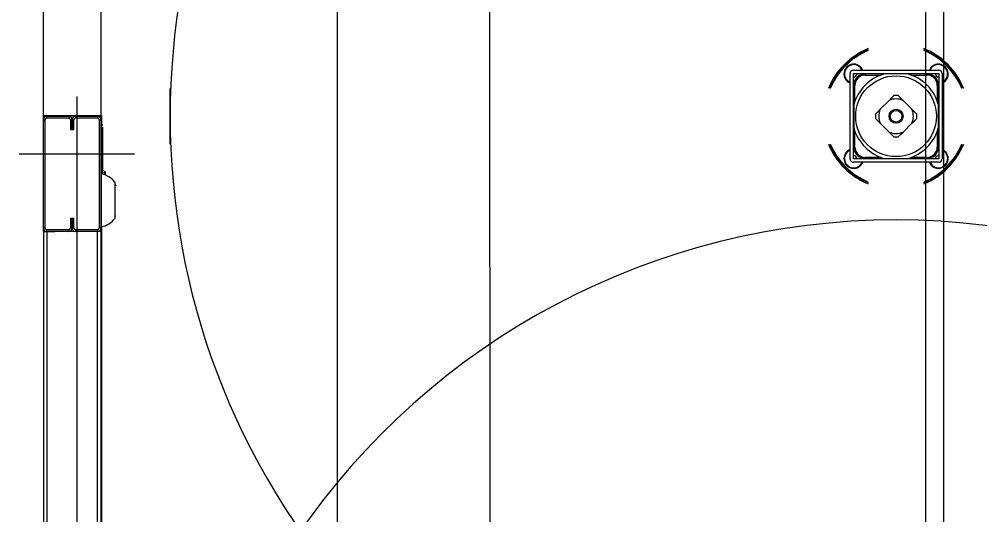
# Model space of a CAD drawing. Extents: x -264205 to -263659, y -1242401 to -1242060.
# Drawn here: x -263795.805 to -263795.013, y -1242206.369 to -1242205.961 of the extents above; entities that cross this region are included whole.
import ezdxf

# ---------------------------------------------------------------- set-up
doc = ezdxf.new("R2010")
doc.units = 0
for name, color, linetype in [('KFA_SO_10-1_PLACHTY', 7, 'Continuous'), ('KFA_SO_10-1_STRECHY', 7, 'Continuous'), ('KFA_SO_10-1_TRIBUNA_C_OBVOD', 7, 'Continuous'), ('OSI_STAVBY_KFA', 7, 'Continuous'), ('SITUACIA_DSP_2D', 7, 'Continuous')]:
    doc.layers.add(name, color=color, linetype=linetype)

msp = doc.modelspace()

# ---------------------------------------------------------------- linework, layer by layer
at = {"layer": 'KFA_SO_10-1_PLACHTY'}
msp.add_lwpolyline([(-263795.396, -1242226.823), (-263795.427, -1242195.892), (-263795.456, -1242167.905), (-263795.427, -1242160.909), (-263795.402, -1242132.887), (-263795.428, -1242101.98)], dxfattribs=at)
at = {"layer": 'KFA_SO_10-1_STRECHY'}
msp.add_line((-263795.734, -1242227.196), (-263795.754, -1242101.588), dxfattribs=at)
at = {"layer": 'KFA_SO_10-1_TRIBUNA_C_OBVOD'}
msp.add_lwpolyline([(-263795.284, -1242101.267), (-263795.051, -1242101.819), (-263795.059, -1242226.991), (-263795.286, -1242227.548)], dxfattribs=at)
at = {"layer": 'OSI_STAVBY_KFA'}
msp.add_line((-263795.54279, -1242083.23724), (-263795.54279, -1242246.70724), dxfattribs=at)
at = {"layer": 'SITUACIA_DSP_2D'}
for p, q in [((-263795.04279, -1242101.76909), (-263795.04281, -1242226.99542)), ((-263795.7849, -1242206.04016), (-263795.7849, -1242205.526)), ((-263795.1199, -1242206.07578), (-263795.1199, -1242206.00548)), ((-263795.11705, -1242206.00263), (-263795.04675, -1242206.00263)), ((-263795.11705, -1242206.00548), (-263795.04675, -1242206.00548)), ((-263795.11705, -1242206.07578), (-263795.11705, -1242206.00548)), ((-263795.1157, -1242206.0082), (-263795.1141, -1242206.00597)), ((-263795.1141, -1242206.00597), (-263795.11433, -1242206.00548)), ((-263795.10924, -1242206.00548), (-263795.10924, -1242206.00592)), ((-263795.10876, -1242206.00583), (-263795.10876, -1242206.00548)), ((-263795.10731, -1242206.00572), (-263795.10731, -1242206.00667)), ((-263795.09144, -1242206.00572), (-263795.10731, -1242206.00572)), ((-263795.08557, -1242206.00572), (-263795.09127, -1242206.00572)), ((-263795.08023, -1242206.00572), (-263795.08557, -1242206.00572)), ((-263795.07505, -1242206.00572), (-263795.08023, -1242206.00572)), ((-263795.07253, -1242206.00572), (-263795.07505, -1242206.00572)), ((-263795.05649, -1242206.00572), (-263795.07237, -1242206.00572)), ((-263795.05649, -1242206.00572), (-263795.05649, -1242206.00667)), ((-263795.05504, -1242206.00548), (-263795.05505, -1242206.00583)), ((-263795.05457, -1242206.00586), (-263795.05457, -1242206.00548)), ((-263795.05457, -1242206.00592), (-263795.05457, -1242206.00586)), ((-263795.04961, -1242206.00548), (-263795.04971, -1242206.00566)), ((-263795.04971, -1242206.00566), (-263795.04838, -1242206.00806)), ((-263795.04675, -1242206.00548), (-263795.04675, -1242206.07578)), ((-263795.0439, -1242206.00548), (-263795.0439, -1242206.07578)), ((-263795.11705, -1242206.00807), (-263795.1157, -1242206.0082)), ((-263795.11662, -1242206.0133), (-263795.11705, -1242206.0133)), ((-263795.11705, -1242206.01377), (-263795.1167, -1242206.01378)), ((-263795.10731, -1242206.00667), (-263795.09428, -1242206.00667)), ((-263795.06953, -1242206.00667), (-263795.05649, -1242206.00667)), ((-263795.04838, -1242206.00806), (-263795.04675, -1242206.00808)), ((-263795.04675, -1242206.0133), (-263795.04719, -1242206.0133)), ((-263795.0471, -1242206.01378), (-263795.04675, -1242206.01377)), ((-263795.0439, -1242206.01317), (-263795.04257, -1242206.01247)), ((-263795.04257, -1242206.01247), (-263795.04126, -1242206.01141)), ((-263795.6804, -1242206.06358), (-263795.6804, -1242206.01769)), ((-263795.11682, -1242206.01522), (-263795.11586, -1242206.01522)), ((-263795.11682, -1242206.01522), (-263795.11682, -1242206.0311)), ((-263795.11586, -1242206.02826), (-263795.11586, -1242206.01522)), ((-263795.04794, -1242206.01522), (-263795.04794, -1242206.02826)), ((-263795.04699, -1242206.01522), (-263795.04794, -1242206.01522)), ((-263795.04699, -1242206.0311), (-263795.04699, -1242206.01522)), ((-263795.75735, -1242206.02448), (-263795.75735, -1242206.38763)), ((-263795.08769, -1242206.02761), (-263795.09492, -1242206.03485)), ((-263795.08563, -1242206.02556), (-263795.08769, -1242206.02761)), ((-263795.08371, -1242206.02363), (-263795.08563, -1242206.02556)), ((-263795.07815, -1242206.02558), (-263795.0801, -1242206.02363)), ((-263795.07612, -1242206.02761), (-263795.07815, -1242206.02558)), ((-263795.06888, -1242206.03485), (-263795.07612, -1242206.02761)), ((-263795.11682, -1242206.03126), (-263795.11682, -1242206.03697)), ((-263795.11682, -1242206.03697), (-263795.11682, -1242206.04219)), ((-263795.09696, -1242206.03688), (-263795.09891, -1242206.03883)), ((-263795.09492, -1242206.03485), (-263795.09696, -1242206.03688)), ((-263795.06683, -1242206.0369), (-263795.06888, -1242206.03485)), ((-263795.0649, -1242206.03883), (-263795.06683, -1242206.0369)), ((-263795.04699, -1242206.03697), (-263795.04699, -1242206.03126)), ((-263795.04699, -1242206.0423), (-263795.04699, -1242206.03697)), ((-263795.7849, -1242206.04348), (-263795.7849, -1242206.04016)), ((-263795.7849, -1242206.04016), (-263795.73693, -1242206.04016)), ((-263795.7849, -1242206.04348), (-263795.78348, -1242206.04348)), ((-263795.7849, -1242206.13278), (-263795.7849, -1242206.04348)), ((-263795.78348, -1242206.13278), (-263795.78348, -1242206.04348)), ((-263795.78205, -1242206.04206), (-263795.78205, -1242206.04063)), ((-263795.78205, -1242206.04063), (-263795.764, -1242206.04063)), ((-263795.78205, -1242206.04206), (-263795.764, -1242206.04206)), ((-263795.764, -1242206.04063), (-263795.764, -1242206.04206)), ((-263795.76258, -1242206.04348), (-263795.76115, -1242206.04348)), ((-263795.76258, -1242206.04348), (-263795.76258, -1242206.05156)), ((-263795.76115, -1242206.04348), (-263795.75973, -1242206.04348)), ((-263795.76115, -1242206.04348), (-263795.76115, -1242206.05156)), ((-263795.76115, -1242206.05156), (-263795.76115, -1242206.04348)), ((-263795.75973, -1242206.05156), (-263795.75973, -1242206.04348)), ((-263795.7583, -1242206.04206), (-263795.7583, -1242206.04063)), ((-263795.7583, -1242206.04063), (-263795.74025, -1242206.04063)), ((-263795.7583, -1242206.04206), (-263795.74025, -1242206.04206)), ((-263795.74025, -1242206.04063), (-263795.74025, -1242206.04206)), ((-263795.73883, -1242206.04348), (-263795.7374, -1242206.04348)), ((-263795.73883, -1242206.04348), (-263795.73883, -1242206.13278)), ((-263795.7374, -1242206.04348), (-263795.7374, -1242206.13278)), ((-263795.73693, -1242206.04016), (-263795.73693, -1242206.04776)), ((-263795.11682, -1242206.04219), (-263795.11682, -1242206.04749)), ((-263795.09891, -1242206.04244), (-263795.09698, -1242206.04436)), ((-263795.09698, -1242206.04436), (-263795.09492, -1242206.04642)), ((-263795.06888, -1242206.04642), (-263795.06685, -1242206.04439)), ((-263795.06685, -1242206.04439), (-263795.0649, -1242206.04244)), ((-263795.04699, -1242206.04749), (-263795.04699, -1242206.0423)), ((-263795.76258, -1242206.05156), (-263795.76115, -1242206.05156)), ((-263795.76115, -1242206.05156), (-263795.75973, -1242206.05156)), ((-263795.7374, -1242206.04776), (-263795.73598, -1242206.04776)), ((-263795.7374, -1242206.04966), (-263795.73598, -1242206.04966)), ((-263795.73598, -1242206.08846), (-263795.73598, -1242206.04966)), ((-263795.11682, -1242206.04749), (-263795.11682, -1242206.05)), ((-263795.11682, -1242206.05017), (-263795.11682, -1242206.06605)), ((-263795.11586, -1242206.06605), (-263795.11586, -1242206.05301)), ((-263795.09492, -1242206.04642), (-263795.08769, -1242206.05365)), ((-263795.08769, -1242206.05365), (-263795.08566, -1242206.05569)), ((-263795.07817, -1242206.05571), (-263795.07612, -1242206.05365)), ((-263795.07612, -1242206.05365), (-263795.06888, -1242206.04642)), ((-263795.04794, -1242206.05301), (-263795.04794, -1242206.06605)), ((-263795.04699, -1242206.05), (-263795.04699, -1242206.04749)), ((-263795.04699, -1242206.06605), (-263795.04699, -1242206.05017)), ((-263795.08566, -1242206.05569), (-263795.08371, -1242206.05764)), ((-263795.0801, -1242206.05764), (-263795.07817, -1242206.05571)), ((-263795.1209, -1242206.06914), (-263795.1199, -1242206.06861)), ((-263795.1167, -1242206.06749), (-263795.11705, -1242206.06749)), ((-263795.11705, -1242206.06797), (-263795.11662, -1242206.06797)), ((-263795.11586, -1242206.06605), (-263795.11682, -1242206.06605)), ((-263795.04794, -1242206.06605), (-263795.04699, -1242206.06605)), ((-263795.04719, -1242206.06797), (-263795.04706, -1242206.06796)), ((-263795.04675, -1242206.06749), (-263795.0471, -1242206.06749)), ((-263795.04706, -1242206.06796), (-263795.04675, -1242206.06797)), ((-263795.70985, -1242206.07198), (-263795.80485, -1242206.07198)), ((-263795.11556, -1242206.07313), (-263795.11705, -1242206.0732)), ((-263795.04675, -1242206.07578), (-263795.11705, -1242206.07578)), ((-263795.11409, -1242206.07545), (-263795.11556, -1242206.07313)), ((-263795.11427, -1242206.07578), (-263795.11409, -1242206.07545)), ((-263795.10924, -1242206.07535), (-263795.10924, -1242206.07578)), ((-263795.10876, -1242206.07578), (-263795.10876, -1242206.07543)), ((-263795.10731, -1242206.0746), (-263795.10731, -1242206.07555)), ((-263795.09428, -1242206.0746), (-263795.10731, -1242206.0746)), ((-263795.10731, -1242206.07555), (-263795.09144, -1242206.07555)), ((-263795.09127, -1242206.07555), (-263795.08557, -1242206.07555)), ((-263795.08557, -1242206.07555), (-263795.08035, -1242206.07555)), ((-263795.08035, -1242206.07555), (-263795.07505, -1242206.07555)), ((-263795.07505, -1242206.07555), (-263795.07253, -1242206.07555)), ((-263795.07237, -1242206.07555), (-263795.05649, -1242206.07555)), ((-263795.05649, -1242206.0746), (-263795.06953, -1242206.0746)), ((-263795.05649, -1242206.0746), (-263795.05649, -1242206.07555)), ((-263795.05505, -1242206.07543), (-263795.05504, -1242206.07578)), ((-263795.05457, -1242206.07578), (-263795.05457, -1242206.07535)), ((-263795.04908, -1242206.07381), (-263795.04942, -1242206.07578)), ((-263795.04675, -1242206.07295), (-263795.04908, -1242206.07381)), ((-263795.04675, -1242206.07863), (-263795.11705, -1242206.07863)), ((-263795.11112, -1242206.08127), (-263795.11006, -1242206.07996)), ((-263795.11006, -1242206.07996), (-263795.10936, -1242206.07863)), ((-263795.73588, -1242206.08848), (-263795.73588, -1242206.08552)), ((-263795.73493, -1242206.08681), (-263795.73493, -1242206.08751)), ((-263795.73448, -1242206.08681), (-263795.73493, -1242206.08681)), ((-263795.73493, -1242206.08751), (-263795.73448, -1242206.08752)), ((-263795.73408, -1242206.08682), (-263795.73448, -1242206.08681)), ((-263795.73448, -1242206.08752), (-263795.73408, -1242206.08752)), ((-263795.73408, -1242206.08682), (-263795.73408, -1242206.0856)), ((-263795.73408, -1242206.08682), (-263795.73408, -1242206.08752)), ((-263795.73408, -1242206.08908), (-263795.73408, -1242206.08752)), ((-263795.726, -1242206.09507), (-263795.726, -1242206.1249)), ((-263795.726, -1242206.09622), (-263795.72582, -1242206.09655)), ((-263795.72582, -1242206.09655), (-263795.72569, -1242206.09719)), ((-263795.72569, -1242206.12179), (-263795.72569, -1242206.09719)), ((-263795.72534, -1242206.09782), (-263795.72569, -1242206.09772)), ((-263795.72456, -1242206.09811), (-263795.72534, -1242206.09782)), ((-263795.76258, -1242206.12471), (-263795.75973, -1242206.12471)), ((-263795.76258, -1242206.12471), (-263795.76258, -1242206.13278)), ((-263795.76115, -1242206.12471), (-263795.76115, -1242206.13278)), ((-263795.76115, -1242206.13278), (-263795.76115, -1242206.12471)), ((-263795.75973, -1242206.13278), (-263795.75973, -1242206.12471)), ((-263795.72582, -1242206.12341), (-263795.726, -1242206.12374)), ((-263795.72569, -1242206.12277), (-263795.72582, -1242206.12341)), ((-263795.72569, -1242206.12277), (-263795.72569, -1242206.12179)), ((-263795.78348, -1242206.13278), (-263795.7849, -1242206.13278)), ((-263795.7849, -1242206.13563), (-263795.7849, -1242206.13278)), ((-263795.76115, -1242206.13278), (-263795.76258, -1242206.13278)), ((-263795.75973, -1242206.13278), (-263795.76115, -1242206.13278)), ((-263795.7374, -1242206.13278), (-263795.73883, -1242206.13278)), ((-263795.73693, -1242206.13173), (-263795.73693, -1242206.38763)), ((-263795.7849, -1242206.13563), (-263795.7849, -1242206.38763)), ((-263795.7849, -1242206.13563), (-263795.78205, -1242206.13563)), ((-263795.78205, -1242206.13563), (-263795.78205, -1242206.13421)), ((-263795.764, -1242206.13421), (-263795.78205, -1242206.13421)), ((-263795.78205, -1242206.13563), (-263795.78205, -1242206.38763)), ((-263795.78205, -1242206.13563), (-263795.7754, -1242206.13563)), ((-263795.764, -1242206.13563), (-263795.78205, -1242206.13563)), ((-263795.74025, -1242206.13563), (-263795.7697, -1242206.13563)), ((-263795.764, -1242206.13421), (-263795.764, -1242206.13563)), ((-263795.7583, -1242206.13563), (-263795.7583, -1242206.13421)), ((-263795.74025, -1242206.13421), (-263795.7583, -1242206.13421)), ((-263795.74025, -1242206.13563), (-263795.7583, -1242206.13563)), ((-263795.74025, -1242206.13421), (-263795.74025, -1242206.13563)), ((-263795.74025, -1242206.38763), (-263795.74025, -1242206.13563)), ((-263795.7374, -1242206.13563), (-263795.74025, -1242206.13563)), ((-263795.7374, -1242206.38763), (-263795.7374, -1242206.13563))]:
    msp.add_line(p, q, dxfattribs=at)
for radius in [0.0333, 0.0058, 0.00485]:
    msp.add_circle((-263795.0819, -1242206.04063), radius, dxfattribs=at)
for centre, radius, start, end in [((-263795.0819, -1242206.04063), 0.5985, 324.56502, 215.43498), ((-263795.0819, -1242206.04063), 0.06033, 112.3532, 157.64681), ((-263795.0819, -1242206.04063), 0.05938, 112.73068, 157.26933), ((-263795.0819, -1242206.04063), 0.0589, 112.9244, 157.07559), ((-263795.0819, -1242206.04063), 0.06033, 22.35319, 67.6468), ((-263795.0819, -1242206.04063), 0.05938, 22.73067, 67.26932), ((-263795.0819, -1242206.04063), 0.0589, 22.92441, 67.0756), ((-263795.11683, -1242206.0057), 0.00807, 22.33694, 247.66306), ((-263795.11683, -1242206.0057), 0.0076, 54.35446, 246.18367), ((-263795.04697, -1242206.0057), 0.00807, 315.00001, 157.66306), ((-263795.04697, -1242206.0057), 0.0076, 293.81633, 119.14976), ((-263795.11705, -1242206.00548), 0.00285, 90, 180), ((-263795.0819, -1242206.04063), 0.03615, 105.02021, 164.97977), ((-263795.10731, -1242206.01522), 0.0095, 90, 180), ((-263795.11683, -1242206.0057), 0.0076, 23.81631, 54.35446), ((-263795.0819, -1242206.04063), 0.03615, 15.02023, 74.97979), ((-263795.05649, -1242206.01522), 0.0095, 0, 90), ((-263795.04697, -1242206.0057), 0.0076, 119.14976, 156.18369), ((-263795.04675, -1242206.00548), 0.00285, 0, 90), ((-263795.10731, -1242206.01522), 0.00855, 90, 180), ((-263795.05649, -1242206.01522), 0.00855, 0, 90), ((-263795.0819, -1242206.04063), 0.01425, 66.03947, 113.96053), ((-263795.0819, -1242206.04063), 0.0171, 83.94245, 96.05755), ((-263795.0819, -1242206.04063), 0.01425, 156.03949, 203.96051), ((-263795.0819, -1242206.04063), 0.01425, 336.03949, 23.96051), ((-263795.78205, -1242206.04348), 0.00285, 90, 180), ((-263795.78205, -1242206.04348), 0.00143, 90, 180), ((-263795.764, -1242206.04348), 0.00285, 0, 90), ((-263795.764, -1242206.04348), 0.00143, 0, 90), ((-263795.7583, -1242206.04348), 0.00285, 90, 180), ((-263795.7583, -1242206.04348), 0.00143, 90, 180), ((-263795.74025, -1242206.04348), 0.00285, 0, 90), ((-263795.74025, -1242206.04348), 0.00142, 0, 90), ((-263795.0819, -1242206.04063), 0.0171, 173.94245, 186.05755), ((-263795.0819, -1242206.04063), 0.0171, 353.94245, 6.05755), ((-263795.0819, -1242206.04063), 0.03615, 195.02023, 254.97979), ((-263795.0819, -1242206.04063), 0.01425, 246.03947, 293.96053), ((-263795.0819, -1242206.04063), 0.03615, 285.02021, 344.97977), ((-263795.0819, -1242206.04063), 0.0171, 263.94245, 276.05755), ((-263795.0819, -1242206.04063), 0.06033, 202.35319, 247.6468), ((-263795.0819, -1242206.04063), 0.05938, 202.73067, 247.26932), ((-263795.0819, -1242206.04063), 0.0589, 202.92441, 247.0756), ((-263795.11683, -1242206.07556), 0.00807, 112.33694, 315.00001), ((-263795.11683, -1242206.07556), 0.0076, 122.31925, 336.18369), ((-263795.10731, -1242206.06605), 0.0095, 180, 270), ((-263795.10731, -1242206.06605), 0.00855, 180, 270), ((-263795.0819, -1242206.04063), 0.06033, 292.3532, 337.64681), ((-263795.05649, -1242206.06605), 0.00855, 270, 0), ((-263795.05649, -1242206.06605), 0.0095, 270, 0), ((-263795.04697, -1242206.07556), 0.0076, 203.81631, 66.18367), ((-263795.04697, -1242206.07556), 0.00807, 315.00001, 67.66306), ((-263795.0819, -1242206.04063), 0.0589, 315.00001, 337.07559), ((-263795.0819, -1242206.04063), 0.05938, 315.00001, 337.26933), ((-263795.11705, -1242206.07578), 0.00285, 180, 270), ((-263795.04675, -1242206.07578), 0.00285, 270, 0), ((-263795.0819, -1242206.04063), 0.0589, 292.9244, 315.00001), ((-263795.0819, -1242206.04063), 0.05938, 292.73068, 315.00001), ((-263795.04697, -1242206.07556), 0.00807, 202.33694, 315.00001), ((-263795.74095, -1242206.1068), 0.019, 38.12879, 79.24413), ((-263795.73588, -1242206.08561), 0.000095, 90, 180), ((-263795.74095, -1242206.11316), 0.019, 280.75587, 321.87121), ((-263795.78205, -1242206.13278), 0.00285, 180, 270), ((-263795.78205, -1242206.13278), 0.00143, 180, 270), ((-263795.764, -1242206.13278), 0.00143, 270, 0), ((-263795.764, -1242206.13278), 0.00285, 270, 0), ((-263795.7583, -1242206.13278), 0.00285, 180, 270), ((-263795.7583, -1242206.13278), 0.00143, 180, 270), ((-263795.74025, -1242206.13278), 0.00142, 270, 0), ((-263795.74025, -1242206.13278), 0.00285, 270, 0), ((-263795.0819, -1242206.72463), 0.5985, 34.26896, 145.73104)]:
    msp.add_arc(centre, radius, start, end, dxfattribs=at)

doc.saveas('drawing.dxf')
